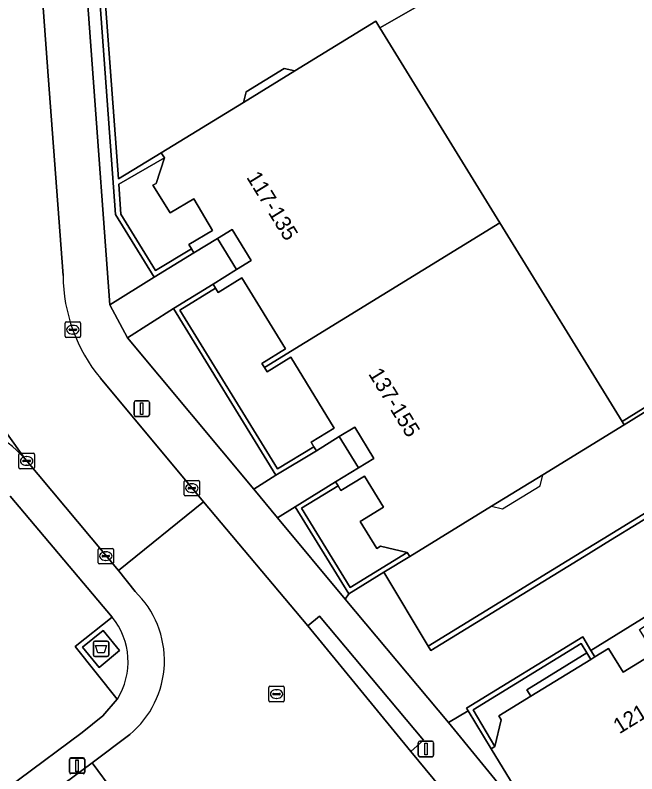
# Model space of a CAD drawing. Extents: x 160663 to 161506, y 382245 to 383291.
# Drawn here: x 161342.54 to 161382.6, y 382765.89 to 382814.77 of the extents above; entities that cross this region are included whole.
import ezdxf

# ---------------------------------------------------------------- set-up
doc = ezdxf.new("R2010")
doc.units = 0
for name, color, linetype in [('IMGEO_Afval_apart_plaats', 7, 'Continuous'), ('IMGEO_Erf', 7, 'Continuous'), ('IMGEO_Grasland_overig', 7, 'Continuous'), ('IMGEO_Groenvoorziening', 7, 'Continuous'), ('IMGEO_Haag', 7, 'Continuous'), ('IMGEO_Kolk', 7, 'Continuous'), ('IMGEO_Lichtmast', 7, 'Continuous'), ('IMGEO_Muur', 7, 'Continuous'), ('IMGEO_Pand', 7, 'Continuous'), ('IMGEO_Pand_nummerreeks', 7, 'Continuous'), ('IMGEO_Pand_overbouw', 7, 'Continuous'), ('IMGEO_Rijbaan_lokaal_open', 7, 'Continuous'), ('IMGEO_Rioolput', 7, 'Continuous'), ('IMGEO_Voetpad_gesloten', 7, 'Continuous'), ('IMGEO_Voetpad_open', 7, 'Continuous')]:
    doc.layers.add(name, color=color, linetype=linetype)

msp = doc.modelspace()

# ---------------------------------------------------------------- linework, layer by layer
at = {"layer": 'IMGEO_Afval_apart_plaats'}
for p, q in [((161347.58, 382773.542), (161347.58, 382774.342)), ((161347.58, 382774.342), (161347.58, 382773.542)), ((161347.68, 382774.442), (161348.47, 382774.442)), ((161348.47, 382774.442), (161347.68, 382774.442)), ((161348.57, 382774.342), (161348.57, 382773.542)), ((161348.57, 382773.542), (161348.57, 382774.342)), ((161348.47, 382773.442), (161347.68, 382773.442)), ((161347.68, 382773.442), (161348.47, 382773.442))]:
    msp.add_line(p, q, dxfattribs=at)
msp.add_lwpolyline([(161347.723, 382774.156), (161348.427, 382774.156), (161348.278, 382773.686), (161347.872, 382773.686), (161347.723, 382774.156)], dxfattribs=at)
for centre, start, end in [((161347.68, 382774.342), 90, 180), ((161347.68, 382774.342), 90, 180), ((161348.47, 382774.342), 0, 90), ((161348.47, 382774.342), 360, 90), ((161347.68, 382773.542), 180, 270), ((161347.68, 382773.542), 180, 270), ((161348.47, 382773.542), 270, 0), ((161348.47, 382773.542), 270, 0)]:
    msp.add_arc(centre, 0.1, start, end, dxfattribs=at)
at = {"layer": 'IMGEO_Erf'}
msp.add_lwpolyline([(161369.401, 382815.885), (161366.049, 382813.961), (161373.776, 382801.4), (161381.655, 382788.592), (161384.538, 382790.383), (161384.894, 382789.81), (161399.238, 382798.671), (161402.112, 382793.993), (161410.004, 382798.817), (161410.249, 382798.968), (161461.698, 382830.581)], dxfattribs=at)
for points in [[(161352.153, 382805.581), (161349.213, 382803.883), (161349.357, 382801.946), (161351.591, 382798.318), (161353.893, 382799.72), (161353.72, 382800.001), (161355.265, 382800.901), (161354.061, 382802.942), (161352.518, 382802.033), (161351.42, 382803.813), (161351.627, 382803.935)], [(161358.601, 382792.065), (161358.433, 382792.338), (161359.958, 382793.275), (161357.147, 382797.85), (161355.621, 382796.913), (161355.448, 382797.194), (161353.149, 382795.767), (161359.442, 382785.537), (161361.797, 382786.965), (161361.619, 382787.255), (161363.101, 382788.164), (161360.295, 382792.731), (161358.769, 382791.793)], [(161363.348, 382784.445), (161361.002, 382783.001), (161364.139, 382777.905), (161367.809, 382780.157), (161366.093, 382780.558), (161365.837, 382780.4), (161364.763, 382782.146), (161366.278, 382783.076), (161365.048, 382785.079), (161363.531, 382784.147)]]:
    msp.add_lwpolyline(points, close=True, dxfattribs=at)
at = {"layer": 'IMGEO_Grasland_overig'}
for points in [[(161375.783, 382770.895), (161375.522, 382771.306), (161379.381, 382773.681), (161379.021, 382774.291), (161372.048, 382770.012), (161373.453, 382767.658), (161373.854, 382769.363), (161373.71, 382769.62)], [(161379.629, 382773.261), (161379.381, 382773.681), (161375.522, 382771.306), (161375.783, 382770.895)]]:
    msp.add_lwpolyline(points, close=True, dxfattribs=at)
at = {"layer": 'IMGEO_Groenvoorziening'}
for points in [[(161348.638, 382796.112), (161351.489, 382797.893), (161349.008, 382801.921), (161347.231, 382826.341), (161353.206, 382830.009), (161352.626, 382830.949), (161346.361, 382827.139)], [(161349.768, 382793.991), (161357.917, 382784.225), (161359.343, 382785.125), (161352.737, 382795.864)], [(161359.454, 382782.382), (161363.817, 382777.154), (161364.041, 382777.493), (161360.59, 382783.099)], [(161374.497, 382764.266), (161376.388, 382761.201), (161376.594, 382761.987), (161373.208, 382767.493), (161371.73, 382769.939), (161370.462, 382769.193)]]:
    msp.add_lwpolyline(points, close=True, dxfattribs=at)
msp.add_lwpolyline([(161337.025, 382784.85), (161338.619, 382762.443), (161346.865, 382768.562), (161348.187, 382769.632), (161349.122, 382770.699), (161346.408, 382774.098), (161348.797, 382775.99), (161342.22, 382783.79)], dxfattribs=at)
at = {"layer": 'IMGEO_Haag'}
for points in [[(161348.638, 382796.112), (161351.489, 382797.893), (161349.008, 382801.921), (161347.231, 382826.341), (161353.206, 382830.009), (161352.626, 382830.949), (161346.361, 382827.139)], [(161349.768, 382793.991), (161357.917, 382784.225), (161359.343, 382785.125), (161352.737, 382795.864)], [(161359.454, 382782.382), (161363.817, 382777.154), (161364.041, 382777.493), (161360.59, 382783.099)]]:
    msp.add_lwpolyline(points, close=True, dxfattribs=at)
at = {"layer": 'IMGEO_Kolk'}
for p, q in [((161345.756, 382794.083), (161345.756, 382794.935)), ((161345.831, 382795.009), (161346.683, 382795.009)), ((161346.244, 382794.789), (161346.269, 382794.789)), ((161346.757, 382794.935), (161346.757, 382794.083)), ((161346.015, 382794.503), (161346.015, 382794.515)), ((161346.453, 382794.466), (161346.055, 382794.466)), ((161346.058, 382794.552), (161346.456, 382794.552)), ((161346.267, 382794.229), (161346.242, 382794.229)), ((161346.499, 382794.515), (161346.499, 382794.503)), ((161346.683, 382794.009), (161345.831, 382794.009)), ((161342.777, 382785.624), (161342.777, 382786.476)), ((161342.852, 382786.55), (161343.704, 382786.55)), ((161343.265, 382786.33), (161343.29, 382786.33)), ((161343.778, 382786.476), (161343.778, 382785.624)), ((161343.036, 382786.044), (161343.036, 382786.056)), ((161343.474, 382786.007), (161343.076, 382786.007)), ((161343.079, 382786.093), (161343.477, 382786.093)), ((161343.288, 382785.77), (161343.263, 382785.77)), ((161343.52, 382786.056), (161343.52, 382786.044)), ((161343.704, 382785.55), (161342.852, 382785.55)), ((161353.501, 382784.798), (161354.353, 382784.798)), ((161353.426, 382783.872), (161353.426, 382784.724)), ((161353.685, 382784.292), (161353.685, 382784.304)), ((161353.728, 382784.341), (161354.126, 382784.341)), ((161353.914, 382784.578), (161353.939, 382784.578)), ((161354.169, 382784.304), (161354.169, 382784.292)), ((161354.427, 382784.724), (161354.427, 382783.872)), ((161354.123, 382784.255), (161353.725, 382784.255)), ((161353.937, 382784.018), (161353.912, 382784.018)), ((161354.353, 382783.798), (161353.501, 382783.798)), ((161347.954, 382780.417), (161348.806, 382780.417)), ((161347.879, 382779.491), (161347.879, 382780.343)), ((161348.138, 382779.911), (161348.138, 382779.923)), ((161348.181, 382779.96), (161348.579, 382779.96)), ((161348.367, 382780.197), (161348.392, 382780.197)), ((161348.622, 382779.923), (161348.622, 382779.911)), ((161348.88, 382780.343), (161348.88, 382779.491)), ((161348.806, 382779.417), (161347.954, 382779.417)), ((161348.576, 382779.874), (161348.178, 382779.874)), ((161348.39, 382779.637), (161348.365, 382779.637))]:
    msp.add_line(p, q, dxfattribs=at)
for points in [[(161345.756, 382794.083), (161345.756, 382794.935)], [(161345.831, 382795.009), (161346.683, 382795.009)], [(161346.757, 382794.935), (161346.757, 382794.083)], [(161346.683, 382794.009), (161345.831, 382794.009)], [(161342.777, 382785.624), (161342.777, 382786.476)], [(161342.852, 382786.55), (161343.704, 382786.55)], [(161343.778, 382786.476), (161343.778, 382785.624)], [(161343.704, 382785.55), (161342.852, 382785.55)], [(161353.501, 382784.798), (161354.353, 382784.798)], [(161353.426, 382783.872), (161353.426, 382784.724)], [(161354.427, 382784.724), (161354.427, 382783.872)], [(161354.353, 382783.798), (161353.501, 382783.798)], [(161347.954, 382780.417), (161348.806, 382780.417)], [(161347.879, 382779.491), (161347.879, 382780.343)], [(161348.88, 382780.343), (161348.88, 382779.491)], [(161348.806, 382779.417), (161347.954, 382779.417)]]:
    msp.add_lwpolyline(points, dxfattribs=at)
for centre, radius, start, end in [((161345.833, 382794.933), 0.0765, 91.552, 178.448), ((161345.833, 382794.933), 0.0765, 91.552, 178.448), ((161346.46, 382794.514), 0.0386, 1.7309, 96.639), ((161346.681, 382794.933), 0.0765, 1.552, 88.448), ((161346.681, 382794.933), 0.0765, 1.552, 88.448), ((161345.833, 382794.085), 0.0765, 181.552, 268.448), ((161345.833, 382794.085), 0.0765, 181.552, 268.448), ((161346.055, 382794.512), 0.0403, 85.8775, 175.7526), ((161346.052, 382794.502), 0.0366, 178.938, 274.7102), ((161346.456, 382794.509), 0.043, 264.8664, 352.4533), ((161346.681, 382794.085), 0.0765, 271.552, 358.448), ((161346.681, 382794.085), 0.0765, 271.552, 358.448), ((161342.854, 382786.474), 0.0765, 91.552, 178.448), ((161342.854, 382786.474), 0.0765, 91.552, 178.448), ((161343.702, 382786.474), 0.0765, 1.552, 88.448), ((161343.702, 382786.474), 0.0765, 1.552, 88.448), ((161343.076, 382786.053), 0.0403, 85.8775, 175.7526), ((161343.073, 382786.043), 0.0366, 178.938, 274.7102), ((161343.477, 382786.05), 0.043, 264.8664, 352.4533), ((161343.481, 382786.055), 0.0386, 1.7309, 96.639), ((161342.854, 382785.626), 0.0765, 181.552, 268.448), ((161342.854, 382785.626), 0.0765, 181.552, 268.448), ((161343.702, 382785.626), 0.0765, 271.552, 358.448), ((161343.702, 382785.626), 0.0765, 271.552, 358.448), ((161353.503, 382784.722), 0.0765, 91.552, 178.448), ((161353.503, 382784.722), 0.0765, 91.552, 178.448), ((161354.351, 382784.722), 0.0765, 1.552, 88.448), ((161354.351, 382784.722), 0.0765, 1.552, 88.448), ((161353.725, 382784.301), 0.0403, 85.8775, 175.7526), ((161353.722, 382784.291), 0.0366, 178.938, 274.7102), ((161354.126, 382784.298), 0.043, 264.8664, 352.4533), ((161354.13, 382784.303), 0.0386, 1.7309, 96.639), ((161353.503, 382783.874), 0.0765, 181.552, 268.448), ((161353.503, 382783.874), 0.0765, 181.552, 268.448), ((161354.351, 382783.874), 0.0765, 271.552, 358.448), ((161354.351, 382783.874), 0.0765, 271.552, 358.448), ((161347.956, 382780.341), 0.0765, 91.552, 178.448), ((161347.956, 382780.341), 0.0765, 91.552, 178.448), ((161348.804, 382780.341), 0.0765, 1.552, 88.448), ((161348.804, 382780.341), 0.0765, 1.552, 88.448), ((161348.178, 382779.92), 0.0403, 85.8775, 175.7526), ((161348.175, 382779.91), 0.0366, 178.938, 274.7102), ((161348.579, 382779.917), 0.043, 264.8664, 352.4533), ((161348.583, 382779.922), 0.0386, 1.7309, 96.639), ((161347.956, 382779.493), 0.0765, 181.552, 268.448), ((161347.956, 382779.493), 0.0765, 181.552, 268.448), ((161348.804, 382779.493), 0.0765, 271.552, 358.448), ((161348.804, 382779.493), 0.0765, 271.552, 358.448)]:
    msp.add_arc(centre, radius, start, end, dxfattribs=at)
for centre, major_axis, ratio, start_param, end_param in [((161346.243, 382794.509), (-0.387, 0.002), 0.722429, 4.712389, 7.853982), ((161346.268, 382794.509), (-0.39, 0.002), 0.717154, 1.570796, 4.712389), ((161343.264, 382786.05), (-0.387, 0.002), 0.722429, 4.712389, 7.853982), ((161343.289, 382786.05), (-0.39, 0.002), 0.717154, 1.570796, 4.712389), ((161353.913, 382784.298), (-0.387, 0.002), 0.722429, 4.712389, 7.853982), ((161353.938, 382784.298), (-0.39, 0.002), 0.717154, 1.570796, 4.712389), ((161348.366, 382779.917), (-0.387, 0.002), 0.722429, 4.712389, 7.853982), ((161348.391, 382779.917), (-0.39, 0.002), 0.717154, 1.570796, 4.712389)]:
    msp.add_ellipse(centre, major_axis=major_axis, ratio=ratio, start_param=start_param, end_param=end_param, dxfattribs=at)
at = {"layer": 'IMGEO_Lichtmast'}
for p, q in [((161350.201, 382789.022), (161350.201, 382789.822)), ((161350.201, 382789.822), (161350.201, 382789.022)), ((161350.301, 382789.922), (161351.091, 382789.922)), ((161351.091, 382789.922), (161350.301, 382789.922)), ((161351.191, 382789.822), (161351.191, 382789.022)), ((161351.191, 382789.022), (161351.191, 382789.822)), ((161351.091, 382788.922), (161350.301, 382788.922)), ((161350.301, 382788.922), (161351.091, 382788.922)), ((161368.515, 382767.094), (161368.515, 382767.894)), ((161368.515, 382767.894), (161368.515, 382767.094)), ((161368.615, 382767.994), (161369.405, 382767.994)), ((161369.405, 382767.994), (161368.615, 382767.994)), ((161369.505, 382767.894), (161369.505, 382767.094)), ((161369.505, 382767.094), (161369.505, 382767.894)), ((161346.03, 382766.023), (161346.03, 382766.823)), ((161346.03, 382766.823), (161346.03, 382766.023)), ((161346.032, 382765.989), (161346.032, 382766.789)), ((161346.032, 382766.789), (161346.032, 382765.989)), ((161346.13, 382766.923), (161346.92, 382766.923)), ((161346.92, 382766.923), (161346.13, 382766.923)), ((161346.132, 382766.889), (161346.922, 382766.889)), ((161346.922, 382766.889), (161346.132, 382766.889)), ((161347.02, 382766.823), (161347.02, 382766.023)), ((161347.02, 382766.023), (161347.02, 382766.823)), ((161347.022, 382766.789), (161347.022, 382765.989)), ((161347.022, 382765.989), (161347.022, 382766.789)), ((161369.405, 382766.994), (161368.615, 382766.994)), ((161368.615, 382766.994), (161369.405, 382766.994)), ((161346.92, 382765.923), (161346.13, 382765.923)), ((161346.13, 382765.923), (161346.92, 382765.923))]:
    msp.add_line(p, q, dxfattribs=at)
for points in [[(161350.621, 382789.797), (161350.771, 382789.797), (161350.771, 382789.047), (161350.621, 382789.047), (161350.621, 382789.797)], [(161368.935, 382767.869), (161369.085, 382767.869), (161369.085, 382767.119), (161368.935, 382767.119), (161368.935, 382767.869)], [(161346.45, 382766.798), (161346.6, 382766.798), (161346.6, 382766.048), (161346.45, 382766.048), (161346.45, 382766.798)], [(161346.452, 382766.764), (161346.602, 382766.764), (161346.602, 382766.014), (161346.452, 382766.014), (161346.452, 382766.764)]]:
    msp.add_lwpolyline(points, dxfattribs=at)
for centre, start, end in [((161350.301, 382789.822), 90, 180), ((161350.301, 382789.822), 90, 180), ((161351.091, 382789.822), 0, 90), ((161351.091, 382789.822), 360, 90), ((161350.301, 382789.022), 180, 270), ((161350.301, 382789.022), 180, 270), ((161351.091, 382789.022), 270, 0), ((161351.091, 382789.022), 270, 0), ((161368.615, 382767.894), 90, 180), ((161368.615, 382767.894), 90, 180), ((161369.405, 382767.894), 0, 90), ((161369.405, 382767.894), 360, 90), ((161346.13, 382766.823), 90, 180), ((161346.13, 382766.823), 90, 180), ((161346.132, 382766.789), 90, 180), ((161346.132, 382766.789), 90, 180), ((161346.92, 382766.823), 0, 90), ((161346.92, 382766.823), 360, 90), ((161346.922, 382766.789), 0, 90), ((161346.922, 382766.789), 360, 90), ((161368.615, 382767.094), 180, 270), ((161368.615, 382767.094), 180, 270), ((161369.405, 382767.094), 270, 0), ((161369.405, 382767.094), 270, 0), ((161346.13, 382766.023), 180, 270), ((161346.13, 382766.023), 180, 270), ((161346.132, 382765.989), 180, 270), ((161346.132, 382765.989), 180, 270), ((161346.92, 382766.023), 270, 0), ((161346.92, 382766.023), 270, 0), ((161346.922, 382765.989), 270, 0), ((161346.922, 382765.989), 270, 0)]:
    msp.add_arc(centre, 0.1, start, end, dxfattribs=at)
at = {"layer": 'IMGEO_Muur'}
for points in [[(161354.056, 382799.456), (161353.893, 382799.72), (161351.591, 382798.318), (161349.357, 382801.946), (161349.213, 382803.883), (161352.153, 382805.581), (161351.954, 382805.904), (161349.187, 382804.23), (161347.555, 382826.169), (161353.376, 382829.745), (161353.206, 382830.009), (161347.231, 382826.341), (161349.008, 382801.921), (161351.489, 382797.893)], [(161352.737, 382795.864), (161359.343, 382785.125), (161361.955, 382786.709), (161361.797, 382786.965), (161359.442, 382785.537), (161353.149, 382795.767), (161355.448, 382797.194), (161355.291, 382797.449)], [(161369.15, 382774.114), (161369.323, 382773.834), (161379.495, 382780.074), (161380.634, 382780.773), (161387.783, 382785.158), (161384.894, 382789.81), (161384.538, 382790.383), (161381.655, 382788.592), (161381.79, 382788.373), (161384.393, 382789.99), (161387.328, 382785.266), (161380.442, 382781.042), (161379.342, 382780.367)], [(161360.59, 382783.099), (161364.041, 382777.493), (161366.306, 382778.885), (161367.965, 382779.901), (161367.809, 382780.157), (161364.139, 382777.905), (161361.002, 382783.001), (161363.348, 382784.445), (161363.191, 382784.7)], [(161373.453, 382767.658), (161372.048, 382770.012), (161379.021, 382774.291), (161379.381, 382773.681), (161379.629, 382773.261), (161379.893, 382773.423), (161379.645, 382773.844), (161379.128, 382774.72), (161371.623, 382770.115), (161371.73, 382769.939), (161373.208, 382767.493)]]:
    msp.add_lwpolyline(points, close=True, dxfattribs=at)
at = {"layer": 'IMGEO_Pand'}
for points in [[(161358.601, 382792.065), (161373.776, 382801.4), (161366.049, 382813.961), (161365.788, 382814.386), (161360.556, 382811.178), (161357.248, 382809.15), (161351.954, 382805.904), (161352.153, 382805.581), (161351.627, 382803.935), (161351.42, 382803.813), (161352.518, 382802.033), (161354.061, 382802.942), (161355.265, 382800.901), (161353.72, 382800.001), (161353.893, 382799.72), (161354.056, 382799.456), (161355.575, 382800.391), (161356.518, 382800.971), (161357.753, 382798.961), (161356.808, 382798.381), (161355.291, 382797.449), (161355.448, 382797.194), (161355.621, 382796.913), (161357.147, 382797.85), (161359.958, 382793.275), (161358.433, 382792.338)], [(161358.601, 382792.065), (161358.769, 382791.793), (161360.295, 382792.731), (161363.101, 382788.164), (161361.619, 382787.255), (161361.797, 382786.965), (161361.955, 382786.709), (161363.43, 382787.615), (161364.426, 382788.227), (161365.661, 382786.217), (161364.666, 382785.606), (161363.191, 382784.7), (161363.348, 382784.445), (161363.531, 382784.147), (161365.048, 382785.079), (161366.278, 382783.076), (161364.763, 382782.146), (161365.837, 382780.4), (161366.093, 382780.558), (161367.809, 382780.157), (161367.965, 382779.901), (161373.235, 382783.13), (161376.549, 382785.161), (161381.79, 382788.373), (161381.655, 382788.592), (161373.776, 382801.4)]]:
    msp.add_lwpolyline(points, close=True, dxfattribs=at)
msp.add_lwpolyline([(161383.716, 382773.664), (161381.732, 382772.441), (161380.787, 382773.973), (161379.893, 382773.423), (161379.629, 382773.261), (161375.783, 382770.895), (161373.71, 382769.62), (161373.854, 382769.363), (161373.453, 382767.658), (161373.208, 382767.493), (161376.594, 382761.987), (161378.816, 382758.376), (161382.212, 382752.854), (161382.541, 382753.058), (161383.001, 382752.246)], dxfattribs=at)
at = {"layer": 'IMGEO_Pand_overbouw'}
for points in [[(161360.556, 382811.178), (161359.873, 382811.335), (161357.418, 382809.83), (161357.248, 382809.15)], [(161356.808, 382798.381), (161357.753, 382798.961), (161356.518, 382800.971), (161355.575, 382800.391)], [(161363.43, 382787.615), (161364.666, 382785.606), (161365.661, 382786.217), (161364.426, 382788.227)], [(161376.549, 382785.161), (161373.235, 382783.13), (161373.94, 382782.963), (161376.383, 382784.438)]]:
    msp.add_lwpolyline(points, close=True, dxfattribs=at)
at = {"layer": 'IMGEO_Rijbaan_lokaal_open'}
for points in [[(161342.609, 382839.033), (161339.346, 382882.938), (161337.542, 382907.755), (161336.331, 382923.739), (161336.157, 382926.15), (161330.303, 382925.731), (161334.779, 382863.418), (161334.932, 382861.186), (161339.267, 382804.021), (161337.433, 382803.888), (161337.739, 382799.754), (161338.436, 382792.812), (161343.129, 382786.236), (161349.193, 382778.982), (161354.671, 382783.414), (161348.032, 382791.382)], [(161345.629, 382797.991), (161344.661, 382810.867), (161342.609, 382839.033)], [(161343.129, 382786.236), (161338.436, 382792.812), (161337.739, 382799.754)], [(161361.403, 382775.435), (161354.671, 382783.414), (161349.193, 382778.982), (161350.262, 382777.643)], [(161364.205, 382761.013), (161366.037, 382758.784), (161371.431, 382763.225), (161368.042, 382767.332), (161361.403, 382775.435)], [(161349.924, 382768.426), (161347.511, 382766.597), (161351.689, 382760.93), (161354.212, 382762.76)]]:
    msp.add_lwpolyline(points, dxfattribs=at)
msp.add_lwpolyline([(161286.096, 382721.09), (161290.266, 382715.481), (161303.147, 382725.066), (161328.109, 382743.486), (161351.689, 382760.93), (161347.511, 382766.597), (161327.569, 382751.834), (161298.292, 382730.148), (161294.296, 382727.188)], close=True, dxfattribs=at)
for centre, radius, start, end in [((161356.049, 382798.038), 10.42, 180.2602, 219.7019), ((161338.027, 382781.67), 6.847, 41.829, 89.2055), ((161345.968, 382773.186), 6.189, 309.7306, 46.0691)]:
    msp.add_arc(centre, radius, start, end, dxfattribs=at)
at = {"layer": 'IMGEO_Rioolput'}
for p, q in [((161358.884, 382770.606), (161358.884, 382771.458)), ((161358.959, 382771.532), (161359.811, 382771.532)), ((161359.372, 382771.312), (161359.397, 382771.312)), ((161359.885, 382771.458), (161359.885, 382770.606)), ((161359.143, 382771.026), (161359.143, 382771.038)), ((161359.581, 382770.989), (161359.183, 382770.989)), ((161359.186, 382771.075), (161359.584, 382771.075)), ((161359.395, 382770.752), (161359.37, 382770.752)), ((161359.627, 382771.038), (161359.627, 382771.026)), ((161359.811, 382770.532), (161358.959, 382770.532))]:
    msp.add_line(p, q, dxfattribs=at)
for points in [[(161358.884, 382770.606), (161358.884, 382771.458)], [(161358.959, 382771.532), (161359.811, 382771.532)], [(161359.885, 382771.458), (161359.885, 382770.606)], [(161359.811, 382770.532), (161358.959, 382770.532)]]:
    msp.add_lwpolyline(points, dxfattribs=at)
for centre, radius, start, end in [((161358.961, 382771.456), 0.0765, 91.552, 178.448), ((161358.961, 382771.456), 0.0765, 91.552, 178.448), ((161359.809, 382771.456), 0.0765, 1.552, 88.448), ((161359.809, 382771.456), 0.0765, 1.552, 88.448), ((161358.961, 382770.608), 0.0765, 181.552, 268.448), ((161358.961, 382770.608), 0.0765, 181.552, 268.448), ((161359.183, 382771.035), 0.0403, 85.8775, 175.7526), ((161359.18, 382771.025), 0.0366, 178.938, 274.7102), ((161359.584, 382771.032), 0.043, 264.8664, 352.4533), ((161359.588, 382771.037), 0.0386, 1.7309, 96.639), ((161359.809, 382770.608), 0.0765, 271.552, 358.448), ((161359.809, 382770.608), 0.0765, 271.552, 358.448)]:
    msp.add_arc(centre, radius, start, end, dxfattribs=at)
for centre, major_axis, ratio, start_param, end_param in [((161359.371, 382771.032), (-0.387, 0.002), 0.722429, 4.712389, 7.853982), ((161359.396, 382771.032), (-0.39, 0.002), 0.717154, 1.570796, 4.712389)]:
    msp.add_ellipse(centre, major_axis=major_axis, ratio=ratio, start_param=start_param, end_param=end_param, dxfattribs=at)
at = {"layer": 'IMGEO_Voetpad_gesloten'}
for points in [[(161387.328, 382785.266), (161384.393, 382789.99), (161381.79, 382788.373), (161376.549, 382785.161), (161373.235, 382783.13), (161367.965, 382779.901), (161366.306, 382778.885), (161369.15, 382774.114), (161379.342, 382780.367), (161380.442, 382781.042)], [(161348.205, 382775.134), (161346.881, 382774.054), (161347.945, 382772.749), (161349.269, 382773.829)]]:
    msp.add_lwpolyline(points, close=True, dxfattribs=at)
at = {"layer": 'IMGEO_Voetpad_open'}
for points in [[(161342.609, 382839.033), (161344.661, 382810.867), (161345.629, 382797.991)], [(161382.713, 382750), (161381.624, 382752.448), (161381.609, 382752.48), (161381.013, 382753.703), (161378.023, 382758.55), (161377.743, 382758.612), (161376.956, 382759.156), (161376.453, 382759.975), (161376.317, 382760.932), (161376.388, 382761.201), (161374.497, 382764.266), (161370.462, 382769.193), (161363.817, 382777.154), (161359.454, 382782.382), (161357.917, 382784.225), (161349.768, 382793.991), (161348.638, 382796.112), (161346.361, 382827.139)], [(161348.032, 382791.382), (161354.671, 382783.414), (161361.403, 382775.435), (161362.151, 382776.042), (161368.851, 382768.054), (161368.042, 382767.332), (161371.431, 382763.225), (161373.429, 382760.646)], [(161350.262, 382777.643), (161349.193, 382778.982), (161343.129, 382786.236)], [(161387.783, 382785.158), (161380.634, 382780.773), (161379.495, 382780.074), (161369.323, 382773.834), (161369.15, 382774.114), (161366.306, 382778.885), (161364.041, 382777.493), (161363.817, 382777.154), (161370.462, 382769.193), (161371.73, 382769.939), (161371.623, 382770.115), (161379.128, 382774.72), (161379.645, 382773.844), (161383.36, 382776.13)], [(161342.22, 382783.79), (161348.797, 382775.99)], [(161348.797, 382775.99), (161346.408, 382774.098), (161349.122, 382770.699)], [(161349.122, 382770.699), (161348.187, 382769.632), (161346.865, 382768.562), (161338.619, 382762.443), (161336.632, 382760.993), (161333.85, 382758.972), (161333.906, 382758.78), (161327.426, 382754.04), (161327.569, 382751.834), (161347.511, 382766.597)], [(161347.511, 382766.597), (161349.924, 382768.426)]]:
    msp.add_lwpolyline(points, dxfattribs=at)
for points in [[(161352.626, 382830.949), (161353.206, 382830.009), (161353.376, 382829.745), (161347.555, 382826.169), (161349.187, 382804.23), (161351.954, 382805.904), (161357.248, 382809.15), (161357.418, 382809.83), (161359.873, 382811.335), (161360.556, 382811.178), (161365.788, 382814.386), (161366.049, 382813.961), (161369.401, 382815.885), (161367.877, 382818.383), (161365.313, 382816.813), (161363.394, 382819.925), (161365.966, 382821.514), (161366.479, 382821.827), (161365.248, 382823.844), (161363.727, 382822.916), (161361.177, 382821.324), (161354.538, 382832.111)], [(161357.248, 382809.15), (161360.556, 382811.178), (161359.873, 382811.335), (161357.418, 382809.83)], [(161356.808, 382798.381), (161357.753, 382798.961), (161356.518, 382800.971), (161355.575, 382800.391)], [(161349.768, 382793.991), (161352.737, 382795.864), (161355.291, 382797.449), (161356.808, 382798.381), (161355.575, 382800.391), (161354.056, 382799.456), (161351.489, 382797.893), (161348.638, 382796.112)], [(161364.666, 382785.606), (161365.661, 382786.217), (161364.426, 382788.227), (161363.43, 382787.615)], [(161359.454, 382782.382), (161360.59, 382783.099), (161363.191, 382784.7), (161364.666, 382785.606), (161363.43, 382787.615), (161361.955, 382786.709), (161359.343, 382785.125), (161357.917, 382784.225)], [(161368.042, 382767.332), (161368.851, 382768.054), (161362.151, 382776.042), (161361.403, 382775.435)], [(161379.645, 382773.844), (161379.893, 382773.423), (161380.787, 382773.973), (161381.732, 382772.441), (161383.716, 382773.664), (161382.767, 382775.194), (161383.615, 382775.716), (161383.36, 382776.13)], [(161347.945, 382772.749), (161346.881, 382774.054), (161348.205, 382775.134), (161349.269, 382773.829)]]:
    msp.add_lwpolyline(points, close=True, dxfattribs=at)
for centre, radius, start, end in [((161356.049, 382798.038), 10.42, 180.2602, 219.7019), ((161338.027, 382781.67), 6.847, 41.829, 89.2055), ((161345.968, 382773.186), 6.189, 309.7306, 46.0691), ((161345.233, 382773.116), 4.579, 328.1467, 38.8833), ((161345.233, 382773.116), 4.579, 328.1467, 38.8833)]:
    msp.add_arc(centre, radius, start, end, dxfattribs=at)

# ---------------------------------------------------------------- texts
at = {"layer": 'IMGEO_Pand_nummerreeks'}
for s, rotation, p in [('117-135', 301.5677, (161357.411, 382804.332)), ('137-155', 301.5677, (161365.271, 382791.665)), ('121-139', 31.651, (161381.477, 382768.43))]:
    msp.add_text(s, height=1, rotation=rotation, dxfattribs=at).set_placement(p)

doc.saveas('drawing.dxf')
